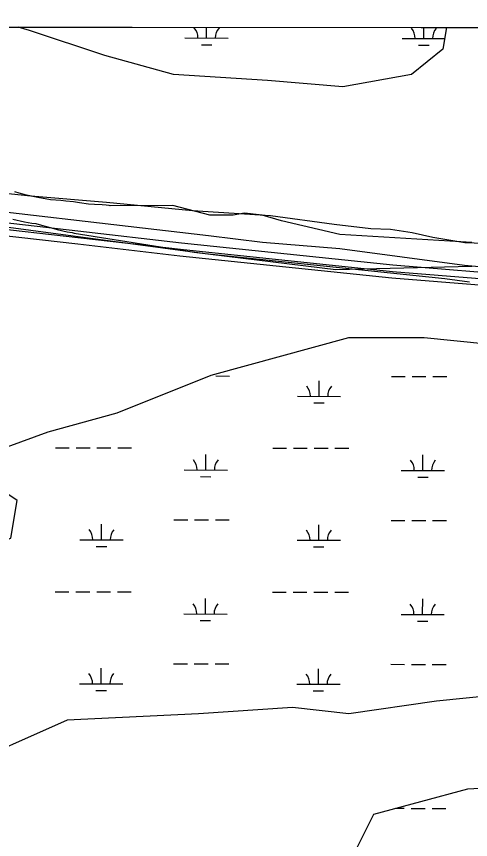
# Model space of a CAD drawing. Extents: x 3219052 to 3256913, y 800770 to 826146.
# Drawn here: x 3244367 to 3245416, y 822468 to 824370 of the extents above; entities that cross this region are included whole.
import ezdxf

# ---------------------------------------------------------------- set-up
doc = ezdxf.new("R2010")
doc.units = 0
for name, color, linetype in [('V-GRID-FRAM', 7, 'Continuous'), ('V-ROAD-CNTR', 7, 'Continuous'), ('V-SITE-VEGE', 7, 'Continuous'), ('V-TOPO-SHOR', 7, 'Continuous'), ('V-WETL-SWMP', 7, 'Continuous')]:
    doc.layers.add(name, color=color, linetype=linetype)

msp = doc.modelspace()

# ---------------------------------------------------------------- linework, layer by layer
at = {"layer": 'V-GRID-FRAM'}
msp.add_lwpolyline([(3223248.62, 824370.115), (3254658.455, 824333.567), (3254645.2290000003, 806146.92), (3223219.523, 806183.487), (3223248.62, 824370.115)], dxfattribs=at)
at = {"layer": 'V-ROAD-CNTR'}
for points in [[(3244509.1229446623, 823873.772225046), (3244286.34439022, 823899.312173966), (3244087.098788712, 823924.276124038), (3244003.287956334, 823945.0750824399), (3243955.0740527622, 823953.897064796), (3243896.758169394, 823959.5700534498), (3243840.369282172, 823964.5110435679), (3243616.4627299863, 823987.1789982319), (3243506.15095061, 824001.8819688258), (3243302.1043587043, 824018.9309347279), (3243048.825865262, 824040.2998919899), (3242761.3114402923, 824068.106836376)], [(3244508.6589455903, 823843.6292853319), (3244282.770397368, 823869.5262335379), (3244081.6027997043, 823894.73018313), (3243996.9699689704, 823915.733141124), (3243950.914061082, 823924.1611242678), (3243893.996174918, 823929.698113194), (3243837.5492878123, 823934.643103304), (3243612.968736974, 823957.3790578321), (3243502.918957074, 823972.0480284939), (3243299.594363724, 823989.0369945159), (3243046.1198706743, 824010.421951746), (3242755.179452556, 824038.5598954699)], [(3245552.718857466, 823754.698463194), (3245235.534491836, 823780.4024117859), (3244746.312470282, 823831.4823096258), (3244284.557393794, 823884.4192037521), (3244084.3507942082, 823909.503153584), (3244000.1289626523, 823930.4041117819), (3243952.994056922, 823939.029094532), (3243895.3771721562, 823944.634083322), (3243838.9592849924, 823949.577073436), (3243614.71573348, 823972.2790280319), (3243504.5349538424, 823986.9649986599), (3243300.8493612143, 824003.983964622)], [(3246248.628465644, 823630.3317119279), (3246226.123510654, 823647.5416775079), (3246173.187616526, 823666.8276389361), (3246121.0897207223, 823678.6216153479), (3245954.977052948, 823712.2805480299), (3245791.6423796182, 823736.5794994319), (3245554.359854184, 823769.614433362), (3245236.919489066, 823795.339381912), (3244747.945467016, 823846.393279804), (3244509.1229446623, 823873.772225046)], [(3246229.2205044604, 823607.4077577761), (3246211.543539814, 823620.9237307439), (3246164.707633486, 823637.987696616), (3246076.221810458, 823649.8626728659), (3245949.787063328, 823682.722607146), (3245787.3663881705, 823706.88555882), (3245551.0778607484, 823739.782493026), (3245234.149494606, 823765.4654416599), (3244744.679473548, 823816.571339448), (3244508.6589455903, 823843.6292853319)]]:
    msp.add_lwpolyline(points, dxfattribs=at)
at = {"layer": 'V-SITE-VEGE'}
for p, q in [((3241916.0973033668, 824348.3938110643), (3245723.0278929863, 824343.9641252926)), ((3244373.1750000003, 823961.503), (3244363.079, 823965.066)), ((3244389.84, 823956.9070000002), (3244373.1750000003, 823961.503)), ((3244416.1010000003, 823951.781), (3244389.84, 823956.9070000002)), ((3244445.9020000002, 823946.645), (3244416.1010000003, 823951.781)), ((3244469.644, 823944.558), (3244445.9020000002, 823946.645)), ((3244481.265, 823943.0100000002), (3244469.644, 823944.558)), ((3244498.9450000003, 823941.443), (3244481.265, 823943.0100000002)), ((3244512.585, 823939.385), (3244498.9450000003, 823941.443)), ((3244533.294, 823936.8000000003), (3244512.585, 823939.385)), ((3244546.936, 823935.7510000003), (3244533.294, 823936.8000000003)), ((3244564.62, 823935.196), (3244546.936, 823935.7510000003)), ((3244574.219, 823934.158), (3244564.62, 823935.196)), ((3244581.291, 823933.6340000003), (3244574.219, 823934.158)), ((3244583.421, 823932.919), (3244581.291, 823933.6340000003)), ((3244728.489, 823933.4840000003), (3244583.421, 823932.919)), ((3244813.614, 823911.0650000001), (3244728.489, 823933.484)), ((3244867.378, 823911.0650000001), (3244813.614, 823911.0650000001)), ((3244894.262, 823915.55), (3244867.378, 823911.0650000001)), ((3244934.5870000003, 823911.0650000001), (3244894.262, 823915.55)), ((3244979.387, 823897.6140000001), (3244934.5870000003, 823911.0650000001)), ((3245113.8000000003, 823866.228), (3244979.387, 823897.6140000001)), ((3245418.913, 823847.5670000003), (3245113.8000000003, 823866.2280000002))]:
    msp.add_line(p, q, dxfattribs=at)
for points in [[(3244358.3540000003, 823901.409), (3244385.625, 823895.774), (3244402.294, 823892.696), (3244411.387, 823891.66), (3244425.018, 823888.084), (3244448.247, 823881.451), (3244461.374, 823877.877), (3244484.099, 823872.761), (3244495.715, 823870.707), (3244500.188, 823869.452)], [(3244500.188, 823869.452), (3244777.772, 823825.872), (3245104.84, 823785.5160000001), (3245419.159, 823792.889)]]:
    msp.add_lwpolyline(points, dxfattribs=at)
at = {"layer": 'V-TOPO-SHOR'}
for points in [[(3245402.8340000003, 823848.181), (3245615.379, 823840.067), (3245768.873, 823816.433), (3245853.662, 823802.4450000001), (3246125.532, 823776.687), (3246197.8680000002, 823763.875), (3246228.557, 823767.348), (3246238.756, 823783.741), (3246237.375, 823791.242), (3246220.963, 823811.6730000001), (3246193.6180000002, 823840.268), (3246164.899, 823872.952), (3246127.275, 823924.719), (3245744.453, 824321.627), (3245723.024178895, 824343.9641296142)], [(3245401.892, 823794.4720000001), (3245113.786502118, 823832.8645887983), (3244935.4245489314, 823847.9512915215), (3244810.396522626, 823862.9262111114), (3244120.8994224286, 823943.4530225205), (3243959.104795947, 823965.8614376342), (3243870.8433698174, 823973.4028617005), (3243515.9739827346, 824010.9288162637), (3243240.158953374, 824035.4153169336), (3243017.670141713, 824056.1118326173), (3242859.5498624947, 824076.6734376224), (3242830.128102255, 824078.5742120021), (3242811.7216746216, 824071.2563542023), (3242785.989680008, 824078.6667221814), (3242762.09293173, 824084.2341346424), (3242401.706241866, 824121.7716529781), (3242157.1636374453, 824149.8708274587), (3242056.036214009, 824161.1174355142), (3241851.9653937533, 824194.649111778), (3241743.477712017, 824204.0720372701), (3241641.34, 824216.422)], [(3241743.873, 824164.482), (3241948.5735794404, 824133.1254808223), (3242325.5506265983, 824088.8273062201), (3242753.2868593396, 824044.4227449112), (3243289.8231716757, 824014.2928365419), (3243703.0567799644, 823969.9186714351), (3244802.9553179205, 823822.481409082), (3245356.4052046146, 823764.3090485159), (3245413.4019149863, 823756.8331524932)], [(3243220.040626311, 824088.7916443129), (3243541.8061967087, 824051.3350723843), (3243600.642008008, 824043.8553217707), (3243661.309211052, 824032.6935147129), (3243786.344946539, 824021.396796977), (3243916.894130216, 824008.2494145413), (3243984.9331553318, 824004.4285928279), (3244032.745924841, 824002.4892725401), (3244113.654801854, 823996.8023677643), (3244161.4367346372, 823980.1502400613), (3244400.4697454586, 823955.740831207), (3244575.153496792, 823940.6618376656), (3244773.7378509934, 823921.8545325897), (3244953.9466142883, 823910.4421771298), (3245101.032287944, 823889.9036996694), (3245185.6116576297, 823880.5308838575), (3245231.585326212, 823878.5954181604), (3245281.2256328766, 823871.1349405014), (3245329.019129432, 823860.0001155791), (3245402.8340000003, 823848.181)], [(3245736.795, 823763.785), (3245401.892, 823794.4720000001)]]:
    msp.add_lwpolyline(points, dxfattribs=at)
at = {"layer": 'V-WETL-SWMP'}
for p, q in [((3244370.8716357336, 824345.5374734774), (3245360.605444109, 824344.3858344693)), ((3244397.184, 824337.637), (3244370.8716357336, 824345.5374734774)), ((3244806.3673822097, 824320.2574055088), (3244806.4193047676, 824345.0306769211)), ((3244570.832, 824279.7040000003), (3244397.184, 824337.637)), ((3245308.274279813, 824319.2054536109), (3245308.3271831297, 824344.4466646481)), ((3245360.605444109, 824344.3858344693), (3245352.2460000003, 824294.187)), ((3244756.3674920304, 824320.3622007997), (3244856.3672723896, 824320.1526102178)), ((3245258.2743896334, 824319.3102489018), (3245356.395443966, 824319.1045959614)), ((3244794.335066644, 824304.8515902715), (3244818.3350139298, 824304.8012885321)), ((3245352.2460000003, 824294.187), (3245279.893, 824236.255)), ((3245296.2419642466, 824303.7996383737), (3245320.2419115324, 824303.7493366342)), ((3244730.009, 824236.255), (3244570.832, 824279.7040000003)), ((3244947.068, 824221.772), (3244730.009, 824236.255)), ((3245279.893, 824236.255), (3245120.716, 824207.289)), ((3245120.716, 824207.289), (3244947.068, 824221.772)), ((3244827.322887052, 823539.4297697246), (3244859.322816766, 823539.3627007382)), ((3245066.0690495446, 823492.4992771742), (3245066.1445021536, 823528.4991981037)), ((3245233.2299955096, 823538.5790247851), (3245265.229925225, 823538.5119557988)), ((3245281.229890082, 823538.4784213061), (3245313.2298197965, 823538.4113523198)), ((3245329.229784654, 823538.3778178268), (3245361.229714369, 823538.3107488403)), ((3245016.069159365, 823492.6040724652), (3245116.0689397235, 823492.394481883)), ((3245054.0367339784, 823477.0934619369), (3245078.036681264, 823477.0431601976)), ((3244457.066729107, 823373.7044277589), (3244489.0666588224, 823373.6373587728)), ((3244505.0666236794, 823373.6038242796), (3244537.0665533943, 823373.5367552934)), ((3244553.0665182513, 823373.5032208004), (3244585.0664479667, 823373.4361518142)), ((3244601.0664128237, 823373.402617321), (3244633.0663425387, 823373.3355483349)), ((3244804.275615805, 823322.234597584), (3244804.3510684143, 823358.2345185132)), ((3244958.97362671, 823372.6524758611), (3244990.973556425, 823372.5854068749)), ((3245006.9735212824, 823372.5518723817), (3245038.973450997, 823372.4848033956)), ((3245054.9734158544, 823372.4512689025), (3245086.9733455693, 823372.3841999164)), ((3245102.973310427, 823372.3506654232), (3245134.9732401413, 823372.283596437)), ((3245306.182513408, 823321.1826456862), (3245306.257966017, 823357.1825666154)), ((3244754.2757256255, 823322.339392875), (3244854.275505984, 823322.129802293)), ((3245256.182623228, 823321.2874409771), (3245356.1824035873, 823321.0778503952)), ((3244792.243300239, 823306.8287823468), (3244816.2432475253, 823306.7784806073)), ((3245294.1501978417, 823305.7768304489), (3245318.150145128, 823305.7265287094)), ((3244730.6258424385, 823206.9567073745), (3244762.625772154, 823206.8896383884)), ((3244778.625737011, 823206.8561038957), (3244810.6256667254, 823206.7890349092)), ((3244826.6256315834, 823206.7555004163), (3244858.6255612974, 823206.6884314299)), ((3245232.532740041, 823205.9047554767), (3245264.5326697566, 823205.8376864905)), ((3245280.5326346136, 823205.8041519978), (3245312.532564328, 823205.7370830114)), ((3245328.532529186, 823205.7035485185), (3245360.5324589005, 823205.636479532)), ((3244563.464896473, 823160.8769597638), (3244563.5403490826, 823196.8768806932)), ((3245065.371794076, 823159.8250078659), (3245065.447246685, 823195.8249287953)), ((3244513.4650062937, 823160.9817550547), (3244613.4647866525, 823160.7721644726)), ((3245015.3719038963, 823159.9298031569), (3245115.371684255, 823159.7202125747)), ((3244551.432580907, 823145.4711445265), (3244575.432528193, 823145.420842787)), ((3245053.33947851, 823144.4191926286), (3245077.3394257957, 823144.3688908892)), ((3244456.3694736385, 823041.0301584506), (3244488.369403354, 823040.9630894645)), ((3244504.369368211, 823040.9295549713), (3244536.369297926, 823040.862485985)), ((3244552.3692627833, 823040.8289514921), (3244584.3691924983, 823040.761882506)), ((3244600.3691573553, 823040.7283480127), (3244632.3690870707, 823040.6612790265)), ((3244958.2763712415, 823039.9782065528), (3244990.276300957, 823039.9111375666)), ((3245006.276265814, 823039.8776030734), (3245038.2761955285, 823039.8105340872)), ((3245054.276160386, 823039.7769995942), (3245086.276090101, 823039.709930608)), ((3245102.2760549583, 823039.6763961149), (3245134.2759846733, 823039.6093271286)), ((3244803.5783603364, 822989.5603282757), (3244803.653812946, 823025.5602492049)), ((3245305.4852579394, 822988.5083763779), (3245305.5607105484, 823024.5082973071)), ((3244753.578470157, 822989.6651235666), (3244853.578250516, 822989.4555329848)), ((3245255.4853677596, 822988.6131716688), (3245355.485148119, 822988.4035810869)), ((3244791.5460447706, 822974.1545130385), (3244815.545992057, 822974.104211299)), ((3245293.452942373, 822973.1025611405), (3245317.4528896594, 822973.0522594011)), ((3244562.7676410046, 822828.2026904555), (3244562.8430936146, 822864.2026113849)), ((3244729.9285869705, 822874.2824380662), (3244761.9285166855, 822874.2153690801)), ((3244777.9284815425, 822874.1818345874), (3244809.9284112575, 822874.1147656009)), ((3244825.928376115, 822874.0812311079), (3244857.9283058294, 822874.0141621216)), ((3245064.6745386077, 822827.1507385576), (3245064.749991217, 822863.150659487)), ((3245231.8354845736, 822873.2304861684), (3245263.8354142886, 822873.1634171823)), ((3245279.8353791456, 822873.1298826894), (3245311.83530886, 822873.0628137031)), ((3245327.835273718, 822873.0292792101), (3245359.835203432, 822872.9622102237)), ((3244512.7677508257, 822828.3074857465), (3244612.7675311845, 822828.0978951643)), ((3245014.6746484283, 822827.2555338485), (3245114.674428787, 822827.0459432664)), ((3244550.735325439, 822812.7968752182), (3244574.735272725, 822812.7465734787)), ((3245052.6422230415, 822811.7449233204), (3245076.6421703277, 822811.6946215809)), ((3245242.8218297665, 822540.5317290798), (3245263.13815882, 822540.489147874)), ((3245279.138123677, 822540.4556133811), (3245311.1380533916, 822540.3885443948)), ((3245327.1380182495, 822540.3550099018), (3245359.1379479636, 822540.2879409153))]:
    msp.add_line(p, q, dxfattribs=at)
for points in [[(3243384.24, 822643.118), (3243644.711, 822715.533), (3243746.005, 822787.948), (3243847.3000000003, 822874.8470000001), (3243919.653, 822961.745), (3244064.359, 823034.16), (3244194.595, 823106.576), (3244353.772, 823164.508), (3244368.2430000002, 823251.406), (3244281.419, 823309.339), (3244281.419, 823352.7880000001), (3244440.596, 823410.72), (3244599.773, 823454.169), (3244816.833, 823541.068), (3245135.187, 823627.966), (3245308.8340000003, 823627.966), (3245598.247, 823599), (3245916.6010000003, 823454.169), (3246075.778, 823323.822), (3246162.602, 823135.542), (3246177.072, 822961.745), (3246119.19, 822672.084), (3246090.249, 822425.872)], [(3245135.187, 822411.388), (3245193.069, 822527.253), (3245410.129, 822585.185), (3245656.13, 822599.6680000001), (3245728.483, 822701.05), (3245612.718, 822802.431), (3245482.482, 822802.431), (3245337.776, 822787.948), (3245135.187, 822758.982), (3245004.951, 822773.465), (3244787.8910000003, 822758.982), (3244484.008, 822744.4990000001), (3244223.536, 822628.634), (3243963.065, 822527.253), (3243746.005, 822454.838)]]:
    msp.add_lwpolyline(points, dxfattribs=at)
for centre, radius, start, end in [((3244751.1255625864, 824320.8479916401), 35.24628790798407, 359.10809329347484, 40.651751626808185), ((3244861.611192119, 824320.6164236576), 35.24628790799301, 139.10809028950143, 180.65174862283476), ((3245253.032460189, 824319.7960397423), 35.24628790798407, 359.10809329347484, 40.651751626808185), ((3245363.5180897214, 824319.5644717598), 35.24628790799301, 139.10809028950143, 180.65174862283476), ((3245010.8272299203, 823493.0898633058), 35.24628790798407, 359.10809329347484, 40.651751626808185), ((3245121.312859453, 823492.8582953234), 35.24628790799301, 139.10809028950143, 180.65174862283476), ((3244749.033796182, 823322.8251837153), 35.24628790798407, 359.10809329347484, 40.651751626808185), ((3244859.5194257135, 823322.593615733), 35.24628790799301, 139.10809028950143, 180.65174862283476), ((3245250.9406937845, 823321.7732318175), 35.24628790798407, 359.10809329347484, 40.651751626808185), ((3245361.4263233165, 823321.541663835), 35.24628790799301, 139.10809028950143, 180.65174862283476), ((3244508.2230768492, 823161.4675458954), 35.24628790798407, 359.10809329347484, 40.651751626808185), ((3244618.7087063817, 823161.2359779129), 35.24628790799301, 139.10809028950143, 180.65174862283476), ((3245010.1299744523, 823160.4155939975), 35.24628790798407, 359.10809329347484, 40.651751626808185), ((3245120.6156039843, 823160.1840260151), 35.24628790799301, 139.10809028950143, 180.65174862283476), ((3244748.3365407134, 822990.150914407), 35.24628790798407, 359.10809329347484, 40.651751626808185), ((3244858.8221702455, 822989.9193464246), 35.24628790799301, 139.10809028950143, 180.65174862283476), ((3245250.243438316, 822989.0989625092), 35.24628790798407, 359.10809329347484, 40.651751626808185), ((3245360.729067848, 822988.8673945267), 35.24628790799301, 139.10809028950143, 180.65174862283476), ((3244507.525821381, 822828.793276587), 35.24628790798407, 359.10809329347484, 40.651751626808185), ((3244618.0114509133, 822828.5617086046), 35.24628790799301, 139.10809028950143, 180.65174862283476), ((3245009.432718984, 822827.7413246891), 35.24628790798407, 359.10809329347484, 40.651751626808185), ((3245119.9183485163, 822827.5097567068), 35.24628790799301, 139.10809028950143, 180.65174862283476)]:
    msp.add_arc(centre, radius, start, end, dxfattribs=at)

doc.saveas('drawing.dxf')
